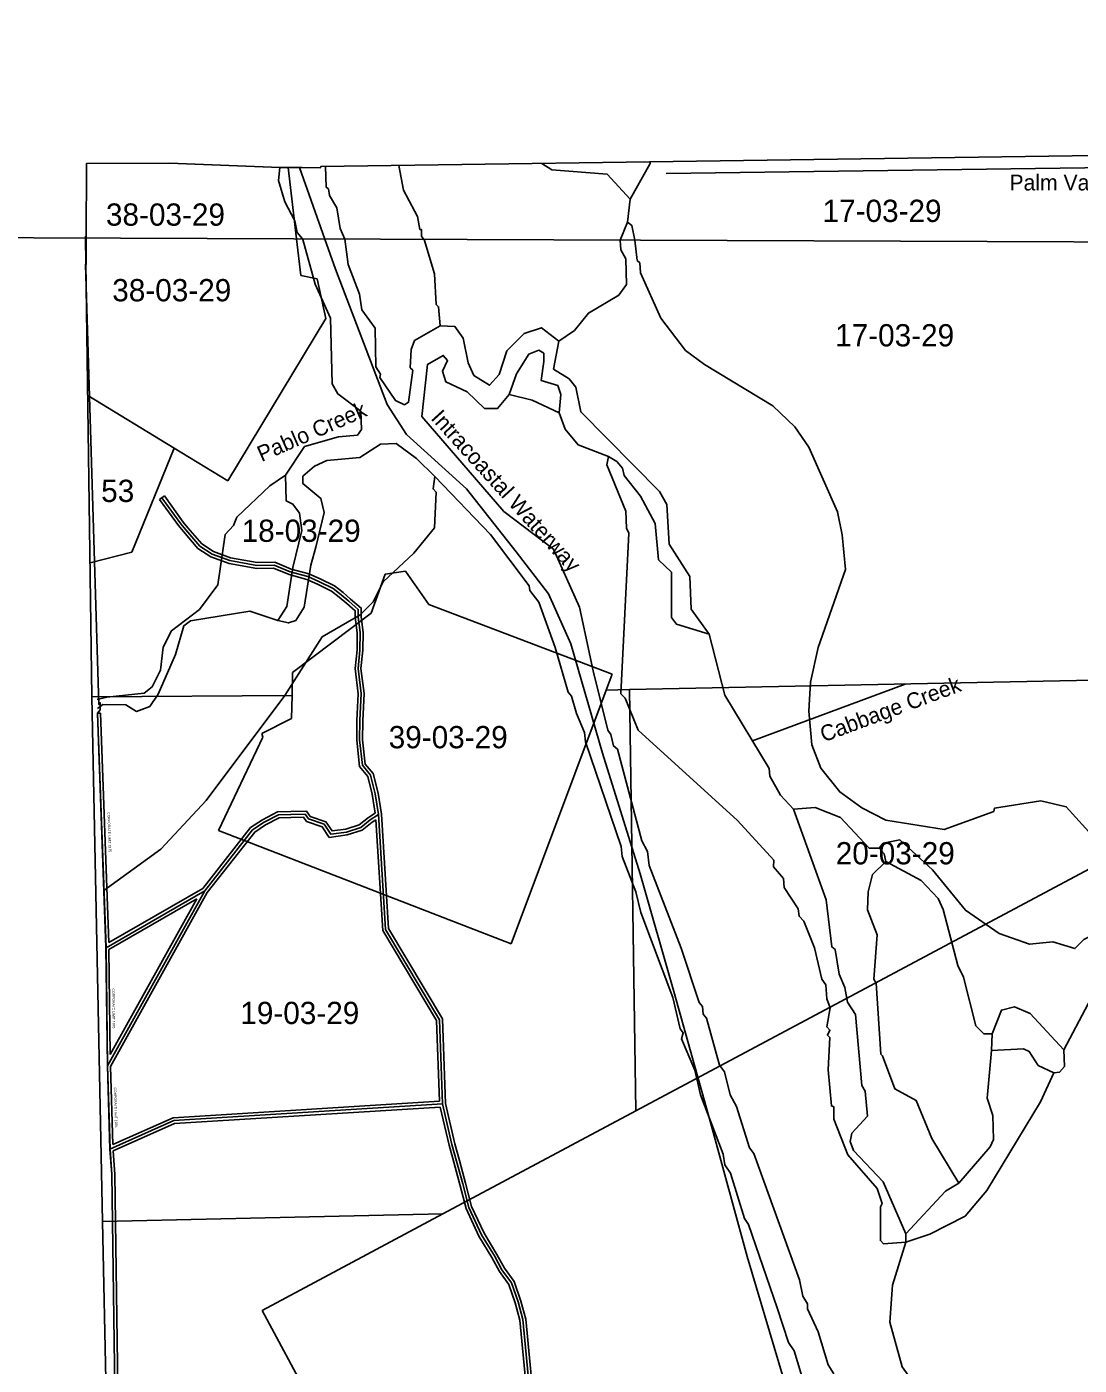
# Model space of a CAD drawing. Extents: x 418523 to 616617, y 1878279 to 2196743.
# Drawn here: x 517583 to 528234, y 2139807 to 2153344 of the extents above; entities that cross this region are included whole.
import ezdxf

# ---------------------------------------------------------------- set-up
doc = ezdxf.new("R2010")
doc.units = 0
for name, color, linetype in [('Level 1', 7, 'Continuous'), ('Level 10', 7, 'Continuous'), ('Level 2', 7, 'Continuous'), ('Level 31', 7, 'Continuous'), ('Level 32', 7, 'Continuous'), ('Level 34', 7, 'Continuous'), ('Level 41', 7, 'Continuous'), ('Level 44', 7, 'Continuous'), ('Level 5', 7, 'Continuous'), ('Level 63', 7, 'Continuous'), ('Level 7', 7, 'Continuous'), ('Level 8', 7, 'Continuous')]:
    doc.layers.add(name, color=color, linetype=linetype)

msp = doc.modelspace()

# ---------------------------------------------------------------- linework, layer by layer
at = {"layer": 'Level 1'}
for p, q in [((520229.514, 2151920.131), (520312.742, 2151197.671)), ((528975.449, 2151927.561), (524052.651, 2151858.126)), ((518177.211, 2151205.866), (518176.929, 2151225.833)), ((518242.924, 2146565.719), (518177.212, 2151205.866)), ((520312.743, 2151197.671), (520355.293, 2150828.333)), ((520355.293, 2150828.333), (520522.576, 2150793.892)), ((520522.576, 2150793.892), (520608.556, 2150393.87)), ((520608.556, 2150393.87), (519617.534, 2148752.623)), ((518199.765, 2149613.354), (519073.773, 2149082.741)), ((518646.078, 2148030.947), (519073.773, 2149082.741)), ((519073.773, 2149082.741), (519617.534, 2148752.623)), ((518223.734, 2147920.757), (518646.078, 2148030.947)), ((521067.932, 2147413.368), (521211.588, 2147808.125)), ((521211.588, 2147808.125), (521415.795, 2147839.292)), ((521415.795, 2147839.292), (521652.504, 2147501.257)), ((521652.504, 2147501.257), (523505.764, 2146795.563)), ((520272.027, 2146811.444), (521067.932, 2147413.368)), ((520267.634, 2146581.108), (520272.027, 2146811.444)), ((523505.764, 2146795.563), (523445.105, 2146633.552)), ((523683.255, 2146640.736), (529102.121, 2146750.126)), ((518242.924, 2146565.719), (520267.634, 2146581.108)), ((518348.367, 2141259.564), (518242.924, 2146565.719)), ((520263.199, 2146348.639), (520267.634, 2146581.108)), ((523445.105, 2146633.552), (522484.732, 2144068.561)), ((523445.105, 2146633.552), (523683.255, 2146640.736)), ((523683.255, 2146640.736), (523746.09, 2142378.351)), ((519961.298, 2146194.611), (520263.199, 2146348.639)), ((519523.363, 2145214.851), (519972.748, 2146158.375)), ((519972.748, 2146158.375), (519961.298, 2146194.611)), ((522484.732, 2144068.561), (519523.363, 2145214.851)), ((523746.09, 2142378.351), (529160.939, 2145267.663)), ((521794.17, 2141336.826), (523746.09, 2142378.351)), ((518348.367, 2141259.564), (521794.17, 2141336.826)), ((518462.465, 2135863.104), (518348.367, 2141259.564)), ((519965.071, 2140360.836), (521794.17, 2141336.826)), ((519965.071, 2140360.836), (522316.11, 2135985.383))]:
    msp.add_line(p, q, dxfattribs=at)
at = {"layer": 'Level 10'}
for points in [[(518185.666, 2151205.834), (518188.614, 2151955.535), (518188.614, 2151961.536), (519027.629, 2151965.543), (520145.649, 2151920.553), (520343.652, 2151919.555), (520366.652, 2151919.556), (520556.655, 2151918.557), (520558.655, 2151929.557), (530065.819, 2152064.653), (531693.847, 2152094.67), (533660.881, 2152089.689), (535617.915, 2152083.708), (536028.922, 2152118.712), (536754.935, 2152079.719), (537828.72, 2152108.723)], [(518920.585, 2105742.49), (518855.42, 2110390.494), (518547.021, 2130824.007), (518519.914, 2136425.148), (518443.81, 2141735.281), (518425.805, 2141993.287), (518399.789, 2142835.308), (518384.765, 2144030.338), (518300.719, 2146401.396), (518324.719, 2146435.398), (518325.717, 2146508.4), (518312.717, 2146489.399), (518176.63, 2150940.51), (518184.63, 2150941.51), (518185.667, 2151205.834)]]:
    msp.add_lwpolyline(points, dxfattribs=at)
at = {"layer": 'Level 31'}
for p, q in [((518188.985, 2151955.05), (518189.012, 2151961.961)), ((518189.012, 2151961.961), (519027.355, 2151965.665)), ((519027.355, 2151965.665), (520145.903, 2151920.322)), ((520538.747, 2147732.802), (520428.093, 2147783.044)), ((518300.38, 2146401.117), (518385.123, 2144029.92)), ((518385.123, 2144029.92), (519384.673, 2144604.371)), ((518399.83, 2142835.154), (519384.673, 2144604.371)), ((518385.123, 2144029.92), (518399.83, 2142835.154)), ((518399.83, 2142835.154), (518425.359, 2141993.122))]:
    msp.add_line(p, q, dxfattribs=at)
for points in [[(520428.093, 2147783.044), (520249.851, 2147830.996), (520086.209, 2147898.168), (519912.832, 2147895.915), (519638.277, 2147944.235), (519460.42, 2148010.009), (519335.355, 2148089.768), (519191.358, 2148256.885), (519143.585, 2148316.711), (518951.644, 2148580.752)], [(521141.625, 2145377.484), (521108.933, 2145587.09), (521061.321, 2145776.021), (520979.897, 2145874.886), (520951.805, 2146131.754), (520952.532, 2146325.96), (520968.082, 2146599.031), (520935.248, 2146854.461), (520955.208, 2147040.231), (520955.868, 2147216.616), (520937.192, 2147373.436), (520937.483, 2147450.899), (520841.474, 2147533.089), (520764.662, 2147597.387), (520682.8, 2147662.795), (520538.747, 2147732.802)], [(519384.673, 2144604.371), (519868.944, 2145221.529), (519984.822, 2145298.556), (520129.75, 2145374.382), (520255.137, 2145376.818), (520399.787, 2145378.818), (520433.09, 2145332.868), (520592.056, 2145278.444), (520659.263, 2145178.177), (520818.199, 2145199.765), (520963.01, 2145245.045), (521059.628, 2145323.602), (521141.625, 2145377.484)], [(521791.092, 2142449.201), (521760.467, 2143301.066), (521214.649, 2144213.415), (521141.625, 2145377.484)], [(518425.359, 2141993.122), (519072.348, 2142280.512), (521791.092, 2142449.201)], [(523047.834, 2135596.709), (522602.31, 2140268.071), (522554.647, 2140447.181), (522488.078, 2140638.727), (522391.923, 2140772.556), (522315.375, 2140912.86), (522186.037, 2141126.824), (522056.93, 2141402.251), (521995.28, 2141641.057), (521933.593, 2141870.046), (521885.9, 2142039.701), (521791.092, 2142449.201)], [(518425.359, 2141993.122), (518443.64, 2141734.835), (518519.741, 2136425.096)]]:
    msp.add_lwpolyline(points, dxfattribs=at)
at = {"layer": 'Level 32'}
for p, q in [((518927.377, 2148563.112), (518975.91, 2148598.392)), ((520525.988, 2147705.646), (520417.929, 2147754.711)), ((520551.507, 2147759.956), (520438.26, 2147811.376)), ((518330.361, 2146402.189), (518300.38, 2146401.116)), ((518330.361, 2146402.189), (518413.329, 2144080.731)), ((518413.328, 2144080.731), (519364.67, 2144627.476)), ((518415.339, 2144012.681), (519305.864, 2144524.476)), ((518428.441, 2142948.233), (519305.864, 2144524.476)), ((518430.068, 2142827.791), (519409.736, 2144587.711)), ((518415.339, 2144012.681), (518428.441, 2142948.233)), ((518430.068, 2142827.791), (518453.993, 2142038.668))]:
    msp.add_line(p, q, dxfattribs=at)
for points in [[(520417.929, 2147754.711), (520240.22, 2147802.519), (520080.48, 2147868.091), (519910.405, 2147865.88), (519630.41, 2147915.157), (519447, 2147982.986), (519315.505, 2148066.844), (519168.265, 2148237.726), (519119.719, 2148298.521), (518927.377, 2148563.112)], [(520438.26, 2147811.376), (520259.483, 2147859.472), (520091.939, 2147928.246), (519915.258, 2147925.95), (519646.143, 2147973.312), (519473.841, 2148037.032), (519355.204, 2148112.692), (519214.451, 2148276.043), (519167.452, 2148334.901), (518975.91, 2148598.392)], [(521171.482, 2145380.741), (521138.362, 2145593.079), (521088.765, 2145789.89), (521008.746, 2145887.048), (520981.811, 2146133.334), (520982.53, 2146325.051), (520998.192, 2146600.099), (520965.455, 2146854.775), (520985.202, 2147038.567), (520985.875, 2147218.339), (520967.2, 2147375.159), (520967.535, 2147464.665), (520860.858, 2147555.987), (520783.655, 2147620.611), (520698.918, 2147688.318), (520551.507, 2147759.956)], [(521109.007, 2145391.946), (521079.505, 2145581.1), (521033.878, 2145762.153), (520951.048, 2145862.725), (520921.799, 2146130.175), (520922.535, 2146326.87), (520937.972, 2146597.961), (520905.041, 2146854.148), (520925.213, 2147041.893), (520925.861, 2147214.892), (520907.185, 2147371.711), (520907.43, 2147437.133), (520822.09, 2147510.191), (520745.668, 2147574.163), (520666.684, 2147637.271), (520525.988, 2147705.647)], [(519364.67, 2144627.476), (519848.32, 2145243.844), (519969.522, 2145324.41), (520122.104, 2145404.241), (520254.638, 2145406.815), (520414.941, 2145409.031), (520451.802, 2145358.172), (520611.343, 2145303.551), (520673.765, 2145210.423), (520811.657, 2145229.151), (520948.556, 2145271.958), (521041.882, 2145347.84), (521109.007, 2145391.947)], [(519409.736, 2144587.712), (519889.568, 2145199.215), (520000.122, 2145272.702), (520137.398, 2145344.524), (520255.636, 2145346.821), (520384.633, 2145348.605), (520414.379, 2145307.564), (520572.769, 2145253.337), (520644.761, 2145145.931), (520824.74, 2145170.377), (520977.465, 2145218.131), (521077.375, 2145299.366), (521114.92, 2145324.035)], [(521760.062, 2142477.333), (521730.764, 2143292.282), (521185.163, 2144204.265), (521114.92, 2145324.035)], [(521820.97, 2142453.158), (521790.171, 2143309.851), (521244.134, 2144222.564), (521171.482, 2145380.741)], [(518453.993, 2142038.668), (519065.102, 2142310.121), (521760.061, 2142477.333)], [(518456.77, 2141974.247), (519079.594, 2142250.903), (521767.595, 2142417.684)], [(523013.898, 2135636.546), (522572.681, 2140262.753), (522525.942, 2140438.387), (522461.171, 2140624.761), (522366.476, 2140756.558), (522289.357, 2140897.908), (522159.545, 2141112.658), (522028.58, 2141392.046), (521966.271, 2141633.406), (521904.668, 2141862.085), (521856.83, 2142032.253), (521767.595, 2142417.683)], [(523076.033, 2135617.027), (522631.94, 2140273.389), (522583.351, 2140455.975), (522514.985, 2140652.693), (522417.37, 2140788.554), (522341.392, 2140927.811), (522212.53, 2141140.99), (522085.279, 2141412.454), (522024.288, 2141648.709), (521962.519, 2141878.007), (521914.97, 2142047.148), (521820.97, 2142453.159)], [(518456.771, 2141974.246), (518473.625, 2141736.11), (518549.313, 2136455.321)]]:
    msp.add_lwpolyline(points, dxfattribs=at)
at = {"layer": 'Level 5'}
for p, q in [((523663.147, 2151368.424), (523688.904, 2151601.75)), ((523587.529, 2151185.258), (523663.147, 2151368.424)), ((520376.903, 2151191.197), (520371.926, 2151197.445)), ((520803.2, 2151194.421), (520802.573, 2151195.792)), ((523587.539, 2151185.106), (523587.529, 2151185.258)), ((524925.88, 2146120.561), (526473.793, 2146696.248)), ((527344.446, 2142990.41), (527353.333, 2143157.144)), ((526479.479, 2141050.852), (526479.767, 2141134.215))]:
    msp.add_line(p, q, dxfattribs=at)
for points in [[(523688.904, 2151601.75), (523456.337, 2151852.624), (522897.937, 2151896.139), (522796.758, 2151961.361)], [(523688.904, 2151601.75), (523890.153, 2151959.561), (523890.933, 2151976.908)], [(520371.925, 2151197.445), (520319.93, 2151262.718), (520295.279, 2151379.491), (520195.894, 2151571.555), (520129.89, 2151788.53), (520142.723, 2151920.671)], [(520802.572, 2151195.792), (520753.547, 2151302.954), (520720.884, 2151511.459), (520646.251, 2151636.771), (520638.15, 2151703.492), (520613.199, 2151720.233), (520607.308, 2151930.249)], [(520963.137, 2149455.3), (520730.31, 2149631.121), (520672.276, 2149731.353), (520657.764, 2150398.33), (520500.484, 2150740.647), (520376.903, 2151191.197)], [(521405.194, 2149520.556), (521313.621, 2149562.536), (521155.984, 2149796.47), (521164.453, 2149829.781), (521114.661, 2149904.972), (521107.593, 2150296.822), (520974.807, 2150480.646), (520950.314, 2150639.129), (520834.586, 2150939.606), (520803.2, 2151194.421)], [(522966.168, 2150165.716), (523124.919, 2150273.571), (523267.218, 2150448.176), (523576.25, 2150630.564), (523651.639, 2150738.668), (523644.154, 2150997.134), (523594.421, 2151088.996), (523587.54, 2151185.106)], [(521766.265, 2150319.669), (521507.343, 2150170.462), (521473.704, 2150078.86), (521464.747, 2149895.496), (521489.698, 2149870.425), (521446.934, 2149545.436), (521405.194, 2149520.556)], [(522966.168, 2150165.716), (522791.563, 2150299.658), (522616.3, 2150241.856), (522440.691, 2150067.389), (522364.845, 2149825.862), (522264.485, 2149717.809), (522106.42, 2149818.37), (522048.456, 2149943.612), (521999.25, 2150193.868), (521916.287, 2150310.84), (521766.265, 2150319.669)], [(522972.152, 2149440.418), (522989.42, 2149623.753), (522956.397, 2149715.556), (522789.833, 2149766.135), (522815.46, 2149957.8), (522815.728, 2150041.162), (522765.806, 2150074.672), (522665.635, 2150033.321), (522539.937, 2149833.634), (522464.26, 2149625.458)], [(524490.423, 2147201.297), (524307.845, 2147451.981), (524292.248, 2147785.5), (524084.918, 2148111.306), (524061.21, 2148511.516), (523986.605, 2148645.128), (523188.936, 2149448.041), (523139.73, 2149698.296), (523073.298, 2149781.888), (522915.233, 2149882.449), (522966.168, 2150165.716)], [(521579.859, 2149403.294), (521639.95, 2149928.288), (521798.63, 2150019.461), (521840.142, 2149969.311), (521789.774, 2149861.097), (521822.756, 2149752.596), (522039.172, 2149651.875), (522213.678, 2149484.562), (522347.06, 2149484.134), (522464.26, 2149625.458)], [(520202.416, 2148807.556), (520395.124, 2149098.705), (520737.208, 2149197.631), (520929.011, 2149213.643), (520970.89, 2149271.875), (520963.137, 2149455.3)], [(525749.911, 2139719.421), (525691.849, 2139811.284), (525592.89, 2140145.071), (525485.274, 2140378.846), (525485.433, 2140428.867), (525435.68, 2140504.058), (525402.857, 2140670.882), (524940.194, 2141947.88), (524898.681, 2142006.371), (524766.671, 2142423.61), (524700.367, 2142540.552), (524642.762, 2142774.167), (524592.97, 2142841.019), (524461.128, 2143316.62), (524427.916, 2143358.401), (524419.835, 2143433.462), (524386.624, 2143475.243), (524205.02, 2144026.065), (523882.608, 2144860.742), (523866.395, 2145002.526), (523808.401, 2145111.068), (523561.309, 2146037.219), (523519.728, 2146070.7), (523495.105, 2146187.502), (523461.894, 2146229.283), (523313.799, 2146829.996), (523176.296, 2147472.449), (522914.837, 2148059.911), (522410.362, 2148441.888), (521579.859, 2149403.294)], [(523470.9, 2148996.962), (523162.842, 2149114.682), (523029.987, 2149273.495), (522972.152, 2149440.418)], [(520122.623, 2147340.578), (520230.925, 2147315.248), (520306.026, 2147339.99), (520389.805, 2147473.114), (520457.898, 2147898.036), (520508.505, 2148081.271), (520593.01, 2148431.14), (520560.127, 2148572.953), (520377.21, 2148723.606), (520377.48, 2148798.627), (520494.51, 2148898.301), (520619.72, 2148956.233), (520953.305, 2148988.497), (521162.137, 2149121.193), (521320.56, 2149129.005)], [(521320.56, 2149129.005), (521528.476, 2148978.303), (521711.253, 2148794.28)], [(524490.423, 2147201.297), (524157.295, 2147302.416), (524107.513, 2147369.268), (524109.014, 2147827.769), (523976.019, 2147953.241), (523943.881, 2148320.18), (523794.713, 2148595.766), (523628.666, 2148804.699), (523612.225, 2148879.791), (523554.102, 2148946.681), (523470.9, 2148996.962)], [(520122.623, 2147340.578), (520214.782, 2147482.002), (520274.405, 2147873.623), (520367.35, 2148248.463), (520342.886, 2148423.627), (520276.493, 2148515.519), (520209.931, 2148549.089), (520202.416, 2148807.556)], [(525449.478, 2139620.366), (525350.52, 2139954.154), (525292.427, 2140037.676), (525176.858, 2140388.193), (524887.826, 2141231.121), (524846.345, 2141289.602), (524706.123, 2141748.562), (524648.03, 2141832.124), (524631.718, 2141940.556), (524400.262, 2142541.53), (524342.726, 2142791.815), (524210.348, 2143109.031), (524227.217, 2143167.313), (524194.005, 2143209.134), (524120.028, 2143526.141), (523797.675, 2144385.83), (523748.35, 2144594.405), (523607.801, 2144953.332), (523599.799, 2145053.395), (523236.422, 2146113.328), (523228.41, 2146205.06), (523145.665, 2146397.054), (523096.21, 2146572.288), (523062.989, 2146614.068), (522931.078, 2147064.659), (522765.856, 2147523.708), (522674.542, 2147640.721), (522666.371, 2147690.761), (522276.234, 2148208.901), (521711.253, 2148794.28)], [(518299.44, 2146448.171), (518352.548, 2146487.73), (518585.972, 2146486.971), (518694.115, 2146419.921), (518827.656, 2146469.484), (518911.415, 2146594.267), (519087.781, 2146993.859), (519172.087, 2147285.337), (519238.937, 2147335.16), (519839.486, 2147433.228), (520122.623, 2147340.578)], [(525343.322, 2145431.181), (525210.397, 2145573.353), (525102.641, 2145765.447), (525094.57, 2145840.479), (524646.828, 2146583.883), (524490.423, 2147201.297)], [(526209.025, 2145036.55), (526108.994, 2145036.879), (525818.233, 2145346.274), (525560.136, 2145447.164), (525343.322, 2145431.181)], [(526479.767, 2141134.215), (526248.053, 2141660.156), (525948.991, 2141977.921), (525915.939, 2142069.752), (525932.867, 2142153.055), (526091.846, 2142327.591), (526067.651, 2142577.786), (526034.47, 2142636.238), (525970.125, 2143353.396), (525887.16, 2143478.697), (525862.637, 2143628.821), (525804.744, 2143762.394), (525763.878, 2144012.62), (525730.596, 2144037.76), (525673.776, 2144513.101), (525343.322, 2145431.181)], [(528540.613, 2144245.313), (528281.77, 2144112.776), (528189.771, 2144021.374), (527964.925, 2144088.813), (527731.402, 2144064.561), (527423.325, 2144173.95), (527082.284, 2144408.482), (526750.17, 2144818.04), (526417.698, 2145119.234), (526250.875, 2145086.441), (526209.025, 2145036.55)], [(526275.26, 2144902.947), (526258.848, 2144978.039), (526209.025, 2145036.55)], [(527014.956, 2141649.333), (526741.333, 2142100.381), (526584.182, 2142484.38), (526367.826, 2142601.811), (526243.857, 2142935.657), (526227.247, 2142952.397), (526179.552, 2143669.485), (526154.7, 2143711.236), (526189.512, 2144161.297), (526090.265, 2144411.723), (526099.222, 2144595.087), (526141.46, 2144770.022), (526275.26, 2144902.947)], [(527353.333, 2143157.144), (527269.971, 2143157.403), (527186.869, 2143241.024), (527063.426, 2143733.296), (527005.463, 2143850.168), (526857.24, 2144417.531), (526807.576, 2144526.073), (526633.1, 2144710.066), (526275.26, 2144902.947)], [(528078.069, 2142996.356), (527737.455, 2143364.273), (527579.301, 2143431.483), (527445.82, 2143398.571), (527353.333, 2143157.144)], [(527014.956, 2141649.333), (527332.945, 2142015.085), (527366.515, 2142090.017), (527358.97, 2142331.803), (527301.195, 2142507.067), (527344.446, 2142990.41)], [(527977.292, 2142763.27), (527819.128, 2142838.821), (527727.883, 2142980.833), (527669.631, 2143006.033), (527344.446, 2142990.41)], [(527977.292, 2142763.27), (528035.643, 2142771.411), (528085.853, 2142829.603), (528078.069, 2142996.356)], [(526479.767, 2141134.215), (526881.315, 2141566.399), (527014.956, 2141649.333)], [(527254.744, 2138472.366), (527014.321, 2138889.963), (526939.985, 2139098.638), (526442.053, 2139792.191), (526318.481, 2140242.751), (526344.695, 2140617.821), (526479.479, 2141050.852)]]:
    msp.add_lwpolyline(points, dxfattribs=at)
at = {"layer": 'Level 63'}
for points in [[(498355.889, 2151281.925), (537825.503, 2151130.473), (537975.009, 2196591.022), (498555.586, 2196742.822), (498355.889, 2151281.925)], [(498157.22, 2105821.853), (537676.819, 2105670.798), (537825.504, 2151130.473), (498355.89, 2151281.925), (498157.22, 2105821.853)]]:
    msp.add_lwpolyline(points, dxfattribs=at)
at = {"layer": 'Level 7'}
for p, q in [((521603.495, 2151191.799), (521602.807, 2151192.721)), ((523737.579, 2151184.531), (523737.551, 2151184.77))]:
    msp.add_line(p, q, dxfattribs=at)
for points in [[(521602.806, 2151192.721), (521578.583, 2151225.21), (521578.812, 2151291.901), (521562.132, 2151291.971), (521537.549, 2151425.415), (521396.714, 2151692.67), (521347.944, 2151940.773)], [(523737.551, 2151184.77), (523704.729, 2151334.953), (523663.147, 2151368.424)], [(521766.265, 2150319.669), (521750.21, 2150511.473), (521725.27, 2150536.544), (521709.603, 2150845.051), (521603.495, 2151191.799)], [(528393.463, 2145129.453), (528102.741, 2145455.529), (527844.505, 2145514.727), (527377.419, 2145441.241), (527368.979, 2145407.931), (526868.214, 2145226.131), (526276.631, 2145319.757), (526035.305, 2145445.588), (525810.707, 2145604.74), (525619.76, 2145847.114), (525528.843, 2146080.829), (525496.605, 2146422.717), (525514.22, 2146714.455), (525590.395, 2147064.325), (525868.065, 2147855.387), (525835.867, 2148205.616), (525786.601, 2148439.201), (525496.944, 2149090.384), (525355.917, 2149299.248), (525131.489, 2149508.411), (524440.949, 2149927.455), (524249.663, 2150069.826), (524000.652, 2150395.732), (523793.71, 2150854.922), (523785.707, 2150954.995), (523760.796, 2150980.095), (523737.58, 2151184.531)], [(522972.152, 2149440.418), (522697.485, 2149566.349), (522464.26, 2149625.458)], [(526479.479, 2141050.852), (526254.365, 2141034.93), (526221.114, 2141068.381), (526222.227, 2141410.169), (526239.026, 2141443.45), (526189.463, 2141593.663), (525890.5, 2141936.439), (525749.931, 2142295.356), (525750.349, 2142420.41), (525725.378, 2142428.84), (525693.2, 2142795.738), (525710.955, 2143120.786), (525686.013, 2143145.897), (525711.183, 2143195.819), (525677.931, 2143229.299), (525711.929, 2143420.904), (525678.876, 2143512.736), (525671.003, 2143654.45), (525629.511, 2143712.971), (525555.504, 2144029.978), (525448.006, 2144297.104), (525398.155, 2144347.285), (525390.043, 2144422.346), (525249.046, 2144639.551), (525241.005, 2144731.282), (525141.36, 2144848.315), (525141.559, 2144914.976), (524776.065, 2145316.333), (523770.339, 2146228.306), (523638.03, 2146553.842), (523596.479, 2146595.663), (523676.799, 2148220.985), (523651.947, 2148271.106), (523644.164, 2148446.201), (523453.961, 2148913.66), (523470.9, 2148996.962)], [(518296.906, 2146540.866), (518394.467, 2146562.621), (518769.723, 2146603.066), (518853.313, 2146669.489), (518937.231, 2146835.954), (518962.998, 2147069.28), (519046.876, 2147235.745), (519331.037, 2147451.543), (519515.245, 2147701.041), (519591.937, 2148209.335), (519675.596, 2148300.738), (519709.205, 2148384.001), (520043.695, 2148699.701), (520202.416, 2148807.556)], [(518364.317, 2144607.209), (518939.666, 2145026.928), (519399.765, 2145517.276), (520195.199, 2146581.74), (520572.234, 2147172.418), (520956.446, 2147396.217), (521090.256, 2147529.172), (521190.945, 2147728.918), (521500.334, 2148019.679), (521709.593, 2148277.417), (521727.436, 2148635.856), (521694.185, 2148669.296), (521711.253, 2148794.28)], [(528078.069, 2142996.356), (528354.864, 2143520.673), (528540.613, 2144245.313)], [(527977.292, 2142763.27), (527842.925, 2142471.951), (527298.163, 2141573.393), (527080.575, 2141315.655), (526721.521, 2141133.426), (526479.479, 2141050.852)]]:
    msp.add_lwpolyline(points, dxfattribs=at)
at = {"layer": 'Level 8'}
msp.add_line((520599.659, 2151196.571), (520343.652, 2151919.555), dxfattribs=at)
for points in [[(520343.652, 2151919.555), (520366.652, 2151919.556), (520556.655, 2151918.557), (520558.655, 2151929.557), (530065.819, 2152064.653), (531693.847, 2152094.67), (533660.881, 2152089.689), (533635.882, 2152025.687), (533654.884, 2151927.685), (533741.295, 2151146.144)], [(529246.386, 2122501.904), (528796.338, 2124519.951), (528469.301, 2126051.986), (527998.25, 2128172.034), (527945.245, 2128430.04), (527526.201, 2130212.081), (527030.146, 2132529.134), (526564.106, 2134121.169), (525868.03, 2137364.244), (525725.016, 2137915.256), (525465.992, 2138914.279), (524874.943, 2140906.323), (524508.91, 2142238.353), (524129.877, 2143586.383), (523789.848, 2144777.41), (523409.817, 2145998.436), (523089.79, 2147101.461), (522863.776, 2147608.471), (522534.762, 2148033.479), (522034.741, 2148670.49), (521425.72, 2149219.498), (521230.71, 2149523.504), (520707.675, 2150891.533), (520599.66, 2151196.571)]]:
    msp.add_lwpolyline(points, dxfattribs=at)

# ---------------------------------------------------------------- texts
at = {"layer": 'Level 2'}
for s, p in [('38-03-29', (518384.604, 2151331.927)), ('17-03-29', (525636.364, 2151369.641)), ('38-03-29', (518448.411, 2150567.129)), ('17-03-29', (525763.775, 2150111.11)), ('53', (518336.229, 2148537.572)), ('18-03-29', (519757.823, 2148134.185)), ('39-03-29', (521245.805, 2146046.704)), ('20-03-29', (525770.132, 2144872.548)), ('19-03-29', (519743.917, 2143257.511))]:
    msp.add_text(s, height=225, dxfattribs=at).set_placement(p)
at = {"layer": 'Level 34'}
for height, rotation, p in [(25, 272.0457222, (518399.055, 2145399.012)), (25, 270.7041305, (518447.165, 2143616.425)), (24.99916, 271.7355, (518464.081, 2142615.078))]:
    msp.add_text('CORPORATE LIMIT 1975', height=height, rotation=rotation, dxfattribs=at).set_placement(p)
at = {"layer": 'Level 41'}
for s, rotation, p in [('Pablo Creek', 23.585175, (519959.209, 2148940.66)), ('Intracoastal Waterway', 312.2233084, (521665.135, 2149380.296)), ('Cabbage Creek', 20.3999999, (525647.851, 2146105.864))]:
    msp.add_text(s, height=160, rotation=rotation, dxfattribs=at).set_placement(p)
at = {"layer": 'Level 44'}
msp.add_text('Palm Valley', height=160, dxfattribs=at).set_placement((527527.708, 2151688.436))

doc.saveas('drawing.dxf')
